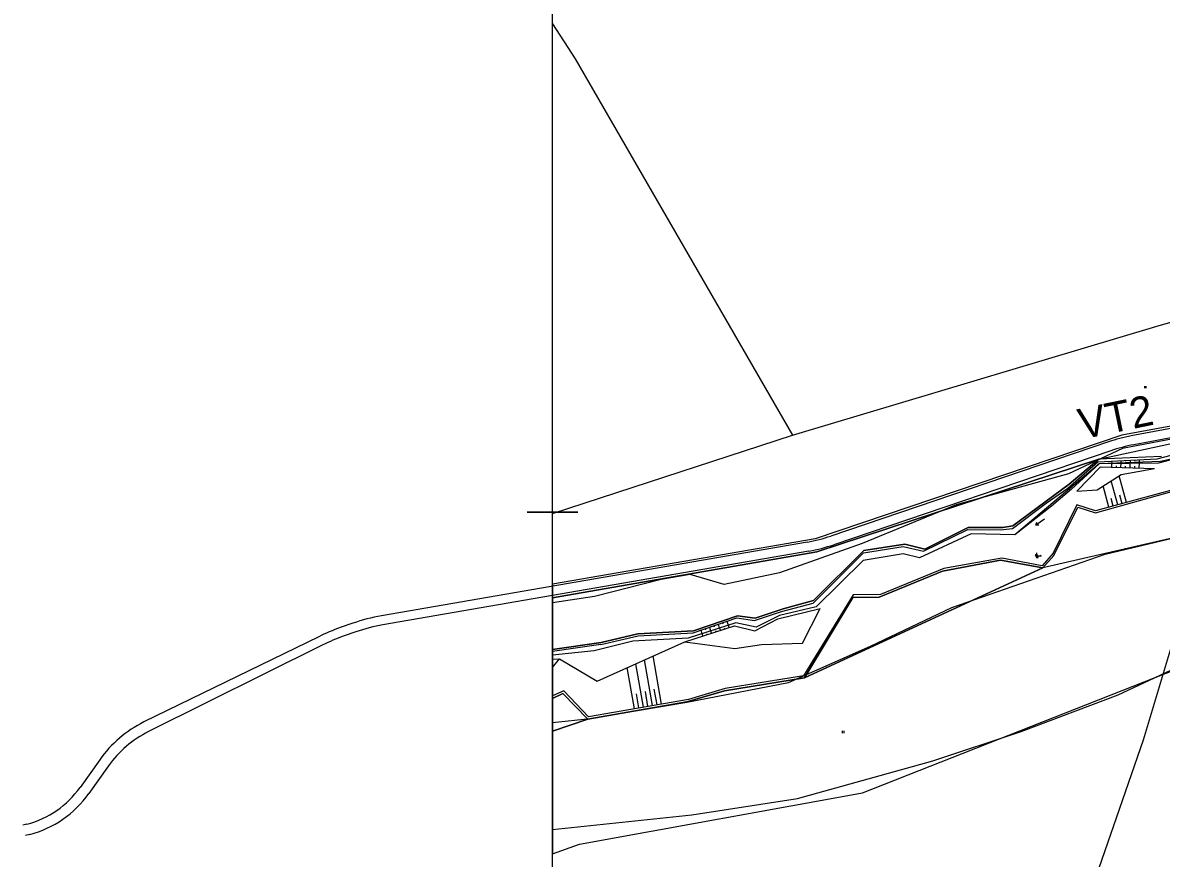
# Model space of a CAD drawing. Extents: x -574342 to -507939, y -1144044 to -1123894.
# Drawn here: x -509040.1 to -508667.6, y -1143257.9 to -1142984.7 of the extents above; entities that cross this region are included whole.
import ezdxf

# ---------------------------------------------------------------- set-up
doc = ezdxf.new("R2010")
doc.units = 0
for name, color, linetype in [('01_PARCELY_NAVRH_PC', 7, 'Continuous'), ('01_PARCELY_NAVRH_VHO', 7, 'Continuous'), ('01_PARCELY_NAVRH_ZPF', 7, 'Continuous'), ('01_PARCELY_NAVRH_ŽP', 7, 'Continuous'), ('05_VHO_V_TOK_STAV', 7, 'Continuous'), ('07_VODOVOD', 7, 'Continuous'), ('37', 7, 'Continuous'), ('42', 7, 'Continuous'), ('43', 7, 'Continuous'), ('52', 7, 'Continuous'), ('57', 7, 'Continuous'), ('60', 7, 'Continuous'), ('61', 7, 'Continuous'), ('cesty', 7, 'Continuous'), ('Level 1', 7, 'Continuous')]:
    doc.layers.add(name, color=color, linetype=linetype)

msp = doc.modelspace()

# ---------------------------------------------------------------- linework, layer by layer
for points in [[(-508875.07, -1143144.7), (-508875.07, -1143144.7), (-508858.45, -1143144.7), (-508858.45, -1143144.7)], [(-508875.07, -1143144.7), (-508875.07, -1143144.7), (-508858.45, -1143144.7), (-508858.45, -1143144.7)], [(-508866.76, -1143187.14), (-508866.76, -1143187.14), (-508866.76, -1143203.76), (-508866.76, -1143203.76)], [(-508866.76, -1143187.14), (-508866.76, -1143187.14), (-508866.76, -1143203.76), (-508866.76, -1143203.76)]]:
    msp.add_lwpolyline(points, close=True)
at = {"layer": '01_PARCELY_NAVRH_PC'}
msp.add_line((-508866.76, -1143168.32), (-508866.76, -1143172.72), dxfattribs=at)
msp.add_lwpolyline([(-508866.76, -1143172.72), (-508780.31, -1143157.71), (-508688.04, -1143127.38), (-508649.66, -1143119.13), (-508518.82, -1143060.6), (-508509.79, -1143059.17), (-508507.09, -1143063.68), (-508506.03, -1143042.25), (-508513.37, -1143051.16), (-508642.66, -1143111.18), (-508651.41, -1143114.24), (-508680.49, -1143119.57), (-508780.86, -1143153.47), (-508866.76, -1143168.32)], dxfattribs=at)
at = {"layer": '01_PARCELY_NAVRH_VHO'}
msp.add_line((-508866.76, -1143189.6), (-508866.76, -1143205.61), dxfattribs=at)
for points in [[(-508667.57, -1143126.58), (-508688.04, -1143127.38), (-508697.75, -1143135.59), (-508716.14, -1143149.25), (-508719.45, -1143149.77), (-508730.73, -1143149.74), (-508744.95, -1143156.82), (-508751.45, -1143155.19), (-508764.95, -1143157.21), (-508781.38, -1143173.65), (-508791.35, -1143176.28), (-508800.51, -1143179.43), (-508806.21, -1143178.59), (-508820.66, -1143183.56), (-508838.8, -1143184.5), (-508850.79, -1143187.38), (-508866.76, -1143189.6)], [(-508866.76, -1143205.61), (-508863.33, -1143204), (-508855.19, -1143212.36), (-508822.76, -1143206.77), (-508810.53, -1143203.1), (-508784.31, -1143198.85), (-508768.54, -1143172.63), (-508759.91, -1143172.56), (-508739.21, -1143163.99), (-508720.15, -1143160.44), (-508706.38, -1143162.89), (-508702.71, -1143158.91), (-508694.89, -1143143.1), (-508689.16, -1143144.96), (-508664.14, -1143138)]]:
    msp.add_lwpolyline(points, dxfattribs=at)
at = {"layer": '01_PARCELY_NAVRH_ZPF'}
msp.add_line((-508866.76, -1143216.33), (-508866.76, -1143256.38), dxfattribs=at)
msp.add_lwpolyline([(-508866.76, -1143256.38), (-508857.89, -1143253.27), (-508765.29, -1143236.46), (-508651.11, -1143191.46), (-508662.59, -1143152.85), (-508706.38, -1143162.89), (-508784.31, -1143198.85), (-508810.53, -1143203.1), (-508822.76, -1143206.77), (-508855.19, -1143212.36), (-508866.76, -1143216.33)], dxfattribs=at)
at = {"layer": '01_PARCELY_NAVRH_ŽP'}
for p, q in [((-508866.76, -1143172.72), (-508866.76, -1143189.6)), ((-508866.76, -1143205.61), (-508866.76, -1143216.33))]:
    msp.add_line(p, q, dxfattribs=at)
for points in [[(-508667.57, -1143126.58), (-508688.04, -1143127.38), (-508649.66, -1143119.13)], [(-508866.76, -1143189.6), (-508850.79, -1143187.38), (-508838.8, -1143184.5), (-508820.66, -1143183.56), (-508806.21, -1143178.59), (-508800.51, -1143179.43), (-508791.35, -1143176.28), (-508781.38, -1143173.65), (-508764.95, -1143157.21), (-508751.45, -1143155.19), (-508744.95, -1143156.82), (-508730.73, -1143149.74), (-508719.45, -1143149.77), (-508716.14, -1143149.25), (-508697.75, -1143135.59), (-508688.04, -1143127.38), (-508780.31, -1143157.71), (-508866.76, -1143172.72)], [(-508866.76, -1143216.33), (-508855.19, -1143212.36), (-508863.33, -1143204), (-508866.76, -1143205.61)]]:
    msp.add_lwpolyline(points, dxfattribs=at)
for points in [[(-508706.38, -1143162.89), (-508702.71, -1143158.91), (-508694.89, -1143143.1), (-508689.16, -1143144.96), (-508664.14, -1143138), (-508653.15, -1143139.78), (-508645.7, -1143147.14), (-508637.59, -1143153.08), (-508662.59, -1143152.85)], [(-508706.38, -1143162.89), (-508720.15, -1143160.44), (-508739.21, -1143163.99), (-508759.91, -1143172.56), (-508768.54, -1143172.63), (-508784.31, -1143198.85)]]:
    msp.add_lwpolyline(points, close=True, dxfattribs=at)
at = {"layer": '05_VHO_V_TOK_STAV'}
msp.add_lwpolyline([(-508659.04, -1143126.17), (-508668.47, -1143128.69), (-508687.92, -1143128.89), (-508715.5, -1143152.19), (-508729.83, -1143151.77), (-508746.66, -1143159.65), (-508752.09, -1143158.35), (-508765.1, -1143160.53), (-508780.48, -1143175.69), (-508792.52, -1143178.47), (-508800.12, -1143182.33), (-508806.78, -1143180.86), (-508822.35, -1143185.9), (-508840.44, -1143186.95), (-508853.11, -1143190.04), (-508866.76, -1143191.5)], dxfattribs=at)
at = {"layer": '07_VODOVOD'}
msp.add_lwpolyline([(-508866.76, -1143717.73), (-508837.79, -1143676.63), (-508822.73, -1143660.02), (-508794.64, -1143626.63), (-508794.19, -1143624.78), (-508778.48, -1143555.56), (-508751.62, -1143450.6), (-508717.96, -1143351.78), (-508693.81, -1143277.97), (-508673.43, -1143219.17), (-508660.38, -1143175.54), (-508652.67, -1143151.05), (-508650.03, -1143144), (-508640.33, -1143129.73), (-508639.81, -1143128.82), (-508635.48, -1143117.64), (-508605.2, -1143027.99), (-508590.53, -1142975.09), (-508573.99, -1142911.58), (-508559.64, -1142858.51), (-508556.79, -1142847.7)], dxfattribs=at)
at = {"layer": '37'}
msp.add_line((-508853.11, -1143190.04), (-508866.76, -1143191.5), dxfattribs=at)
msp.add_line((-508853.11, -1143190.04), (-508866.76, -1143191.5), dxfattribs=at)
msp.add_lwpolyline([(-508659.04, -1143126.17), (-508667.83, -1143128.19), (-508687.89, -1143128.88), (-508696.93, -1143137.18), (-508703.47, -1143142.75), (-508715.5, -1143152.19), (-508729.83, -1143151.77), (-508746.66, -1143159.65), (-508752.09, -1143158.35), (-508765.1, -1143160.53), (-508780.48, -1143175.69), (-508792.52, -1143178.47), (-508800.12, -1143182.33), (-508806.78, -1143180.86), (-508822.35, -1143185.9), (-508840.44, -1143186.95), (-508853.11, -1143190.04)], dxfattribs=at)
msp.add_lwpolyline([(-508659.04, -1143126.17), (-508667.83, -1143128.19), (-508687.89, -1143128.88), (-508696.93, -1143137.18), (-508703.47, -1143142.75), (-508715.5, -1143152.19), (-508729.83, -1143151.77), (-508746.66, -1143159.65), (-508752.09, -1143158.35), (-508765.1, -1143160.53), (-508780.48, -1143175.69), (-508792.52, -1143178.47), (-508800.12, -1143182.33), (-508806.78, -1143180.86), (-508822.35, -1143185.9), (-508840.44, -1143186.95), (-508853.11, -1143190.04)], dxfattribs=at)
at = {"layer": '42'}
for points in [[(-508866.76, -1142985.03), (-508859.3, -1142996.51), (-508788.23, -1143119.56)], [(-508866.76, -1142985.03), (-508859.3, -1142996.51), (-508788.23, -1143119.56)], [(-508866.76, -1143145.18), (-508788.23, -1143119.56), (-508669.42, -1143084.01), (-508603.66, -1143065.2), (-508523.32, -1143047.2)], [(-508866.76, -1143145.18), (-508788.23, -1143119.56), (-508669.42, -1143084.01), (-508603.66, -1143065.2), (-508523.32, -1143047.2)], [(-508537.36, -1143120.57), (-508572.46, -1143148.95), (-508584.79, -1143151.71), (-508598.2, -1143149.51), (-508615.67, -1143142.95), (-508625.58, -1143137.77), (-508636.15, -1143129.8), (-508644.59, -1143122.18), (-508650.46, -1143119.78), (-508658.6, -1143119.8), (-508680.31, -1143123.88), (-508697.98, -1143132.18), (-508734.69, -1143142.31), (-508765.44, -1143154.97), (-508792.53, -1143164.55), (-508810.64, -1143168.36), (-508821.67, -1143165.06), (-508831.23, -1143166.7), (-508853.01, -1143172.35), (-508866.76, -1143174.36)], [(-508537.36, -1143120.57), (-508572.46, -1143148.95), (-508584.79, -1143151.71), (-508598.2, -1143149.51), (-508615.67, -1143142.95), (-508625.58, -1143137.77), (-508636.15, -1143129.8), (-508644.59, -1143122.18), (-508650.46, -1143119.78), (-508658.6, -1143119.8), (-508680.31, -1143123.88), (-508697.98, -1143132.18), (-508734.69, -1143142.31), (-508765.44, -1143154.97), (-508792.53, -1143164.55), (-508810.64, -1143168.36), (-508821.67, -1143165.06), (-508831.23, -1143166.7), (-508853.01, -1143172.35), (-508866.76, -1143174.36)], [(-508822.79, -1143206.82), (-508789.51, -1143200.42), (-508762.76, -1143188.59), (-508736.13, -1143175.92), (-508685.93, -1143158.43), (-508662.59, -1143152.85), (-508640.45, -1143157.16), (-508621.97, -1143163.24), (-508595.81, -1143181.91), (-508584.52, -1143185.46)], [(-508822.79, -1143206.82), (-508789.51, -1143200.42), (-508762.76, -1143188.59), (-508736.13, -1143175.92), (-508685.93, -1143158.43), (-508662.59, -1143152.85), (-508640.45, -1143157.16), (-508621.97, -1143163.24), (-508595.81, -1143181.91), (-508584.52, -1143185.46)], [(-508866.76, -1143248.45), (-508821.22, -1143243.73), (-508786.58, -1143238.38), (-508742.28, -1143226), (-508713.42, -1143216.48), (-508681.67, -1143204.42), (-508654.2, -1143191.6)], [(-508866.76, -1143248.45), (-508821.22, -1143243.73), (-508786.58, -1143238.38), (-508742.28, -1143226), (-508713.42, -1143216.48), (-508681.67, -1143204.42), (-508654.2, -1143191.6)], [(-508866.76, -1143213.54), (-508854.44, -1143212.24), (-508822.79, -1143206.82)], [(-508866.76, -1143213.54), (-508854.44, -1143212.24), (-508822.79, -1143206.82)]]:
    msp.add_lwpolyline(points, dxfattribs=at)
at = {"layer": '43'}
for p, q in [((-508672.99, -1143104.23), (-508672.99, -1143103.48)), ((-508672.49, -1143104.23), (-508672.49, -1143103.48)), ((-508705.83, -1143146.99), (-508708.68, -1143149.02)), ((-508708.68, -1143149.02), (-508708.33, -1143148.01)), ((-508707.61, -1143149.02), (-508708.68, -1143149.02)), ((-508771.84, -1143217), (-508771.84, -1143216.25)), ((-508771.34, -1143217), (-508771.34, -1143216.25))]:
    msp.add_line(p, q, dxfattribs=at)
at = {"layer": '52'}
for p, q in [((-508708.43, -1143157.97), (-508708.43, -1143158.97)), ((-508708.43, -1143158.97), (-508706.93, -1143158.97)), ((-508706.93, -1143158.97), (-508707.18, -1143158.87)), ((-508706.93, -1143158.97), (-508707.18, -1143159.07))]:
    msp.add_line(p, q, dxfattribs=at)
at = {"layer": '57'}
msp.add_lwpolyline([(-508708.82, -1143158.68), (-508708.62, -1143159.1), (-508708.07, -1143158.89), (-508708.19, -1143158.47)], close=True, dxfattribs=at)
msp.add_lwpolyline([(-508708.82, -1143158.68), (-508708.62, -1143159.1), (-508708.07, -1143158.89), (-508708.19, -1143158.47)], close=True, dxfattribs=at)
msp.add_lwpolyline([(-508708.62, -1143159.1), (-508708.33, -1143159.63), (-508707.88, -1143159.53), (-508708.07, -1143158.89)], dxfattribs=at)
msp.add_lwpolyline([(-508708.62, -1143159.1), (-508708.33, -1143159.63), (-508707.88, -1143159.53), (-508708.07, -1143158.89)], dxfattribs=at)
at = {"layer": '60'}
for points in [[(-508850.99, -1143188.03), (-508838.78, -1143185.11), (-508820.78, -1143184.19), (-508806.4, -1143179.23), (-508800.7, -1143180.13), (-508791.82, -1143177.18), (-508781.43, -1143174.52), (-508765.04, -1143158.02), (-508752.07, -1143155.95), (-508745.41, -1143157.5), (-508730.87, -1143150.42), (-508720.17, -1143150.46), (-508716.29, -1143150.02), (-508705.29, -1143141.82), (-508698.16, -1143136.85), (-508688.37, -1143128.25), (-508668.9, -1143127.33), (-508659.82, -1143124.93)], [(-508850.99, -1143188.03), (-508838.78, -1143185.11), (-508820.78, -1143184.19), (-508806.4, -1143179.23), (-508800.7, -1143180.13), (-508791.82, -1143177.18), (-508781.43, -1143174.52), (-508765.04, -1143158.02), (-508752.07, -1143155.95), (-508745.41, -1143157.5), (-508730.87, -1143150.42), (-508720.17, -1143150.46), (-508716.29, -1143150.02), (-508705.29, -1143141.82), (-508698.16, -1143136.85), (-508688.37, -1143128.25), (-508668.9, -1143127.33), (-508659.82, -1143124.93)], [(-508695.18, -1143137.87), (-508687.46, -1143129.92), (-508669.79, -1143130.45)], [(-508695.18, -1143137.87), (-508687.46, -1143129.92), (-508669.79, -1143130.45)], [(-508695.18, -1143137.87), (-508688.58, -1143137.38), (-508680.75, -1143132.46), (-508669.79, -1143130.45)], [(-508695.18, -1143137.87), (-508688.58, -1143137.38), (-508680.75, -1143132.46), (-508669.79, -1143130.45)], [(-508549.33, -1143169.24), (-508554.03, -1143169.86), (-508560.83, -1143169.76), (-508569.44, -1143175.37), (-508585.17, -1143175.34), (-508593.54, -1143172.04), (-508609.76, -1143164.75), (-508620.02, -1143158.01), (-508636.47, -1143152.72), (-508644.49, -1143147.03), (-508652.28, -1143139.28), (-508663.38, -1143137.35), (-508689.1, -1143144.32), (-508695.18, -1143142.29), (-508703.02, -1143158.17), (-508706.61, -1143162.23), (-508719.8, -1143159.8), (-508738.74, -1143163.1), (-508759.48, -1143171.69), (-508768.44, -1143171.76), (-508784.66, -1143198.27), (-508810.23, -1143202.41), (-508822.32, -1143205.94)], [(-508549.33, -1143169.24), (-508554.03, -1143169.86), (-508560.83, -1143169.76), (-508569.44, -1143175.37), (-508585.17, -1143175.34), (-508593.54, -1143172.04), (-508609.76, -1143164.75), (-508620.02, -1143158.01), (-508636.47, -1143152.72), (-508644.49, -1143147.03), (-508652.28, -1143139.28), (-508663.38, -1143137.35), (-508689.1, -1143144.32), (-508695.18, -1143142.29), (-508703.02, -1143158.17), (-508706.61, -1143162.23), (-508719.8, -1143159.8), (-508738.74, -1143163.1), (-508759.48, -1143171.69), (-508768.44, -1143171.76), (-508784.66, -1143198.27), (-508810.23, -1143202.41), (-508822.32, -1143205.94)], [(-508823.46, -1143187.12), (-508807.23, -1143181.89), (-508800.53, -1143183.52), (-508793.02, -1143179.61), (-508779.14, -1143176.21)], [(-508823.46, -1143187.12), (-508807.07, -1143189.35), (-508798.39, -1143188.04), (-508784.96, -1143187.61), (-508779.14, -1143176.21)], [(-508823.46, -1143187.12), (-508807.23, -1143181.89), (-508800.53, -1143183.52), (-508793.02, -1143179.61), (-508779.14, -1143176.21)], [(-508823.46, -1143187.12), (-508807.07, -1143189.35), (-508798.39, -1143188.04), (-508784.96, -1143187.61), (-508779.14, -1143176.21)], [(-508866.76, -1143195.48), (-508864.51, -1143192.71), (-508852.18, -1143200), (-508823.46, -1143187.12)], [(-508866.76, -1143195.48), (-508864.51, -1143192.71), (-508852.18, -1143200), (-508823.46, -1143187.12)], [(-508850.99, -1143188.03), (-508866.76, -1143190.27)], [(-508850.99, -1143188.03), (-508866.76, -1143190.27)], [(-508866.76, -1143192.79), (-508864.51, -1143192.71)], [(-508866.76, -1143192.79), (-508864.51, -1143192.71)], [(-508822.32, -1143205.94), (-508855.01, -1143211.64), (-508863.09, -1143203.09), (-508866.76, -1143204.78)], [(-508822.32, -1143205.94), (-508855.01, -1143211.64), (-508863.09, -1143203.09), (-508866.76, -1143204.78)]]:
    msp.add_lwpolyline(points, dxfattribs=at)
at = {"layer": '61'}
for p, q in [((-508683.83, -1143128.04), (-508683.79, -1143128.75)), ((-508683.83, -1143128.04), (-508683.79, -1143128.75)), ((-508683.79, -1143130.03), (-508683.75, -1143128.75)), ((-508683.79, -1143130.03), (-508683.75, -1143128.75)), ((-508682.33, -1143127.97), (-508682.32, -1143128.21)), ((-508682.33, -1143127.97), (-508682.32, -1143128.21)), ((-508682.29, -1143130.08), (-508682.28, -1143129.62)), ((-508682.29, -1143130.08), (-508682.28, -1143129.62)), ((-508680.83, -1143127.9), (-508680.8, -1143128.64)), ((-508680.83, -1143127.9), (-508680.8, -1143128.64)), ((-508680.79, -1143130.12), (-508680.75, -1143128.64)), ((-508680.79, -1143130.12), (-508680.75, -1143128.64)), ((-508679.33, -1143127.83), (-508679.32, -1143128.08)), ((-508679.33, -1143127.83), (-508679.32, -1143128.08)), ((-508679.3, -1143130.17), (-508679.28, -1143129.64)), ((-508679.3, -1143130.17), (-508679.28, -1143129.64)), ((-508677.83, -1143127.76), (-508677.8, -1143128.54)), ((-508677.83, -1143127.76), (-508677.8, -1143128.54)), ((-508677.8, -1143130.22), (-508677.74, -1143128.54)), ((-508677.8, -1143130.22), (-508677.74, -1143128.54)), ((-508676.34, -1143127.68), (-508676.32, -1143127.95)), ((-508676.34, -1143127.68), (-508676.32, -1143127.95)), ((-508676.3, -1143130.26), (-508676.28, -1143129.67)), ((-508676.3, -1143130.26), (-508676.28, -1143129.67)), ((-508674.84, -1143127.61), (-508674.8, -1143128.44)), ((-508674.84, -1143127.61), (-508674.8, -1143128.44)), ((-508674.8, -1143130.31), (-508674.74, -1143128.44)), ((-508674.8, -1143130.31), (-508674.74, -1143128.44)), ((-508678.95, -1143141.56), (-508681.32, -1143132.8)), ((-508678.95, -1143141.56), (-508681.32, -1143132.8)), ((-508684.74, -1143143.13), (-508686.63, -1143136.14)), ((-508684.74, -1143143.13), (-508686.63, -1143136.14)), ((-508681.85, -1143142.35), (-508683.98, -1143134.47)), ((-508681.85, -1143142.35), (-508683.98, -1143134.47)), ((-508683.29, -1143142.74), (-508683.96, -1143140.26)), ((-508683.29, -1143142.74), (-508683.96, -1143140.26)), ((-508680.4, -1143141.96), (-508681.15, -1143139.18)), ((-508680.4, -1143141.96), (-508681.15, -1143139.18)), ((-508814.03, -1143181.84), (-508813.89, -1143182.25)), ((-508814.03, -1143181.84), (-508813.89, -1143182.25)), ((-508812.61, -1143181.36), (-508812.18, -1143182.6)), ((-508812.61, -1143181.36), (-508812.18, -1143182.6)), ((-508811.19, -1143180.87), (-508811.05, -1143181.29)), ((-508811.19, -1143180.87), (-508811.05, -1143181.29)), ((-508809.77, -1143180.38), (-508809.33, -1143181.67)), ((-508809.77, -1143180.38), (-508809.33, -1143181.67)), ((-508808.98, -1143182.44), (-508809.23, -1143181.64)), ((-508808.98, -1143182.44), (-508809.23, -1143181.64)), ((-508818.28, -1143183.31), (-508817.89, -1143184.45)), ((-508818.28, -1143183.31), (-508817.89, -1143184.45)), ((-508817.55, -1143185.2), (-508817.8, -1143184.42)), ((-508817.55, -1143185.2), (-508817.8, -1143184.42)), ((-508816.86, -1143182.82), (-508816.73, -1143183.21)), ((-508816.86, -1143182.82), (-508816.73, -1143183.21)), ((-508816.12, -1143184.74), (-508816.2, -1143184.48)), ((-508816.12, -1143184.74), (-508816.2, -1143184.48)), ((-508815.45, -1143182.33), (-508815.04, -1143183.52)), ((-508815.45, -1143182.33), (-508815.04, -1143183.52)), ((-508814.69, -1143184.28), (-508814.94, -1143183.49)), ((-508814.69, -1143184.28), (-508814.94, -1143183.49)), ((-508813.26, -1143183.82), (-508813.35, -1143183.56)), ((-508813.26, -1143183.82), (-508813.35, -1143183.56)), ((-508811.83, -1143183.36), (-508812.09, -1143182.57)), ((-508811.83, -1143183.36), (-508812.09, -1143182.57)), ((-508810.41, -1143182.9), (-508810.49, -1143182.64)), ((-508810.41, -1143182.9), (-508810.49, -1143182.64)), ((-508834.05, -1143207.97), (-508836.65, -1143193.01)), ((-508834.05, -1143207.97), (-508836.65, -1143193.01)), ((-508831.09, -1143207.46), (-508833.82, -1143191.74)), ((-508831.09, -1143207.46), (-508833.82, -1143191.74)), ((-508839.96, -1143209), (-508842.3, -1143195.54)), ((-508839.96, -1143209), (-508842.3, -1143195.54)), ((-508837, -1143208.49), (-508839.47, -1143194.27)), ((-508837, -1143208.49), (-508839.47, -1143194.27)), ((-508838.48, -1143208.74), (-508839.28, -1143204.14)), ((-508838.48, -1143208.74), (-508839.28, -1143204.14)), ((-508835.52, -1143208.23), (-508836.37, -1143203.37)), ((-508835.52, -1143208.23), (-508836.37, -1143203.37)), ((-508832.57, -1143207.72), (-508833.46, -1143202.61)), ((-508832.57, -1143207.72), (-508833.46, -1143202.61))]:
    msp.add_line(p, q, dxfattribs=at)
at = {"layer": 'cesty'}
for p, q in [((-508654.05, -1143115.38), (-508677.41, -1143119.77)), ((-508653.49, -1143118.33), (-508676.58, -1143122.67)), ((-508684.85, -1143121.72), (-508775.73, -1143152.54)), ((-508684.15, -1143124.65), (-508774.76, -1143155.38)), ((-508783.38, -1143154.49), (-508922.73, -1143178.61)), ((-508782.86, -1143157.45), (-508922.22, -1143181.56)), ((-508932.07, -1143181.03), (-508936.21, -1143182.48)), ((-508943.24, -1143185.46), (-509000.45, -1143213.33)), ((-508931.08, -1143183.86), (-508935.22, -1143185.31)), ((-508941.9, -1143188.15), (-508998.89, -1143216.46)), ((-509014.88, -1143225.66), (-509021.32, -1143234.72)), ((-509012.03, -1143227.69), (-509018.46, -1143236.75)), ((-509038.69, -1143246.74), (-509040.06, -1143247.1)), ((-509037.79, -1143250.12), (-509039.17, -1143250.49))]:
    msp.add_line(p, q, dxfattribs=at)
for centre, radius, start, end in [((-508667.35, -1143173.34), 54.5, 100.6436, 108.73), ((-508666.33, -1143177.22), 55.5, 100.6436, 108.73), ((-508792.26, -1143103.76), 51.5, 279.9283, 288.73), ((-508792.26, -1143103.76), 54.5, 279.9283, 288.73), ((-508912.76, -1143236.25), 58.5, 99.8173, 109.2729), ((-508912.76, -1143236.25), 55.5, 99.8173, 109.2729), ((-508916.9, -1143237.7), 58.5, 109.2729, 116.7705), ((-508916.9, -1143237.7), 55.5, 109.2729, 116.7705), ((-508983.09, -1143248.25), 39, 116.4239, 144.5988), ((-508983.09, -1143248.25), 35.5, 116.4239, 144.5988), ((-509046.59, -1143216.76), 31, 284.7626, 324.5988), ((-509046.59, -1143216.76), 34.5, 284.7626, 324.5988)]:
    msp.add_arc(centre, radius, start, end, dxfattribs=at)
at = {"layer": 'Level 1'}
msp.add_lwpolyline([(-508026.76, -1142847.7), (-508026.76, -1144035.7), (-508866.76, -1144035.7), (-508866.76, -1142847.7)], close=True, dxfattribs=at)

# ---------------------------------------------------------------- texts
at = {"layer": '05_VHO_V_TOK_STAV'}
msp.add_text('VT2', height=10, rotation=11.6883, dxfattribs=at).set_placement((-508693.53, -1143120.98))

doc.saveas('drawing.dxf')
